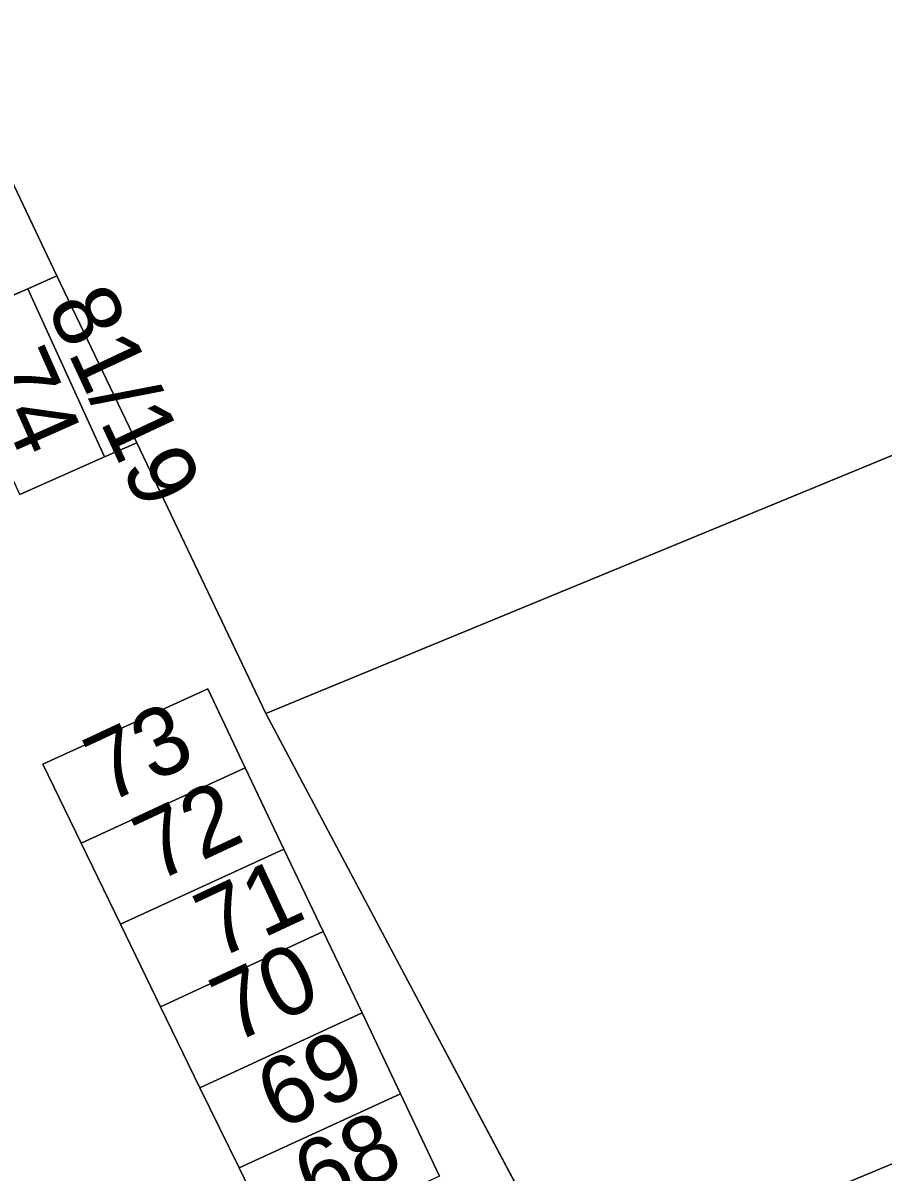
# Model space of a CAD drawing. Extents: x -264070 to -262271, y -1238894 to -1238141.
# Drawn here: x -263350.16 to -263324.84, y -1238730.94 to -1238697.15 of the extents above; entities that cross this region are included whole.
import ezdxf

# ---------------------------------------------------------------- set-up
doc = ezdxf.new("R2010")
doc.units = 0
for name, color, linetype in [('body_kn', 7, 'Continuous'), ('kladpar_druhypozemkov', 7, 'Continuous'), ('kladpar_hranice', 7, 'Continuous'), ('kladpar_parcelnecisla', 7, 'Continuous'), ('kladpar_plochy', 7, 'Continuous')]:
    doc.layers.add(name, color=color, linetype=linetype)

msp = doc.modelspace()

# ---------------------------------------------------------------- linework, layer by layer
at = {"layer": 'body_kn'}
for p, q in [((-263349.16, -1238704.58), (-263349.16, -1238704.58)), ((-263350.02, -1238704.96), (-263350.02, -1238704.96)), ((-263350.02, -1238704.96), (-263350.02, -1238704.96)), ((-263346.81, -1238709.49), (-263346.81, -1238709.49)), ((-263347.76, -1238709.91), (-263347.76, -1238709.91)), ((-263347.76, -1238709.91), (-263347.76, -1238709.91)), ((-263344.72, -1238716.73), (-263344.72, -1238716.73)), ((-263344.72, -1238716.73), (-263344.72, -1238716.73)), ((-263343.01, -1238717.45), (-263343.01, -1238717.45)), ((-263349.58, -1238718.94), (-263349.58, -1238718.94)), ((-263343.62, -1238719.05), (-263343.62, -1238719.05)), ((-263343.62, -1238719.05), (-263343.62, -1238719.05)), ((-263348.45, -1238721.27), (-263348.45, -1238721.27)), ((-263342.48, -1238721.44), (-263342.48, -1238721.44)), ((-263342.48, -1238721.44), (-263342.48, -1238721.44)), ((-263347.29, -1238723.65), (-263347.29, -1238723.65)), ((-263341.32, -1238723.87), (-263341.32, -1238723.87)), ((-263341.32, -1238723.87), (-263341.32, -1238723.87)), ((-263346.11, -1238726.08), (-263346.11, -1238726.08)), ((-263340.18, -1238726.26), (-263340.18, -1238726.26)), ((-263340.18, -1238726.26), (-263340.18, -1238726.26)), ((-263344.95, -1238728.46), (-263344.95, -1238728.46)), ((-263339.05, -1238728.64), (-263339.05, -1238728.64)), ((-263339.05, -1238728.64), (-263339.05, -1238728.64)), ((-263343.8, -1238730.82), (-263343.8, -1238730.82))]:
    msp.add_line(p, q, dxfattribs=at)
at = {"layer": 'kladpar_druhypozemkov'}
for p, q in [((-263349.4, -1238705.59), (-263349.4, -1238705.59)), ((-263349.52, -1238707.72), (-263349.52, -1238707.72)), ((-263346.78, -1238718.2), (-263346.78, -1238718.2)), ((-263345.62, -1238720.52), (-263345.62, -1238720.52)), ((-263344.33, -1238723.04), (-263344.33, -1238723.04)), ((-263343.43, -1238725.33), (-263343.43, -1238725.33)), ((-263342.23, -1238727.78), (-263342.23, -1238727.78)), ((-263341.14, -1238730.26), (-263341.14, -1238730.26))]:
    msp.add_line(p, q, dxfattribs=at)
at = {"layer": 'kladpar_hranice'}
for points in [[(-263241.51, -1238642.66), (-263237.17, -1238653.7), (-263255.99, -1238661.44), (-263248.99, -1238678.33), (-263260.93, -1238683.43), (-263264.45, -1238684.93), (-263267.46, -1238686.21), (-263268.81, -1238686.79), (-263275.48, -1238689.64), (-263343.01, -1238717.45), (-263346.81, -1238709.49), (-263349.16, -1238704.58), (-263352.6, -1238697.37)], [(-263275.48, -1238689.64), (-263266.88, -1238707.61), (-263265.91, -1238709.64), (-263266.63, -1238709.95), (-263268.9, -1238710.93), (-263271.44, -1238712.03), (-263273.64, -1238712.98), (-263275.85, -1238713.93), (-263277.93, -1238714.83), (-263281.2, -1238716.24), (-263282.87, -1238716.96), (-263284.1, -1238713.86), (-263333.91, -1238734.58), (-263343.01, -1238717.45), (-263275.48, -1238689.64)], [(-263352.6, -1238697.37), (-263349.16, -1238704.58), (-263350.02, -1238704.96), (-263352.52, -1238706.05)], [(-263350.02, -1238704.96), (-263349.16, -1238704.58), (-263346.81, -1238709.49), (-263347.76, -1238709.91), (-263350.02, -1238704.96)], [(-263347.76, -1238709.91), (-263350.25, -1238711.01), (-263352.52, -1238706.05), (-263350.02, -1238704.96), (-263347.76, -1238709.91)], [(-263350.25, -1238711.01), (-263347.76, -1238709.91), (-263346.81, -1238709.49), (-263343.01, -1238717.45), (-263333.91, -1238734.58)], [(-263333.91, -1238734.58), (-263284.1, -1238713.86)], [(-263344.72, -1238716.73), (-263343.62, -1238719.05), (-263348.45, -1238721.27), (-263349.58, -1238718.94), (-263344.72, -1238716.73)], [(-263337.9, -1238731.06), (-263339.05, -1238728.64), (-263340.18, -1238726.26), (-263341.32, -1238723.87), (-263342.48, -1238721.44), (-263343.62, -1238719.05), (-263344.72, -1238716.73), (-263349.58, -1238718.94), (-263348.45, -1238721.27), (-263347.29, -1238723.65), (-263346.11, -1238726.08), (-263344.95, -1238728.46), (-263343.8, -1238730.82), (-263342.63, -1238733.23)], [(-263343.62, -1238719.05), (-263342.48, -1238721.44), (-263347.29, -1238723.65), (-263348.45, -1238721.27), (-263343.62, -1238719.05)], [(-263342.48, -1238721.44), (-263341.32, -1238723.87), (-263346.11, -1238726.08), (-263347.29, -1238723.65), (-263342.48, -1238721.44)], [(-263341.32, -1238723.87), (-263340.18, -1238726.26), (-263344.95, -1238728.46), (-263346.11, -1238726.08), (-263341.32, -1238723.87)], [(-263340.18, -1238726.26), (-263339.05, -1238728.64), (-263343.8, -1238730.82), (-263344.95, -1238728.46), (-263340.18, -1238726.26)], [(-263339.05, -1238728.64), (-263337.9, -1238731.06), (-263342.63, -1238733.23), (-263343.8, -1238730.82), (-263339.05, -1238728.64)]]:
    msp.add_lwpolyline(points, dxfattribs=at)
at = {"layer": 'kladpar_plochy'}
for p, q in [((-263352.6, -1238697.37), (-263349.16, -1238704.58)), ((-263349.16, -1238704.58), (-263350.02, -1238704.96)), ((-263350.02, -1238704.96), (-263352.52, -1238706.05)), ((-263347.76, -1238709.91), (-263346.81, -1238709.49)), ((-263346.81, -1238709.49), (-263343.01, -1238717.45)), ((-263350.25, -1238711.01), (-263347.76, -1238709.91)), ((-263344.72, -1238716.73), (-263349.58, -1238718.94)), ((-263343.62, -1238719.05), (-263344.72, -1238716.73)), ((-263343.01, -1238717.45), (-263333.91, -1238734.58)), ((-263349.58, -1238718.94), (-263348.45, -1238721.27)), ((-263342.48, -1238721.44), (-263343.62, -1238719.05)), ((-263348.45, -1238721.27), (-263347.29, -1238723.65)), ((-263341.32, -1238723.87), (-263342.48, -1238721.44)), ((-263347.29, -1238723.65), (-263346.11, -1238726.08)), ((-263340.18, -1238726.26), (-263341.32, -1238723.87)), ((-263346.11, -1238726.08), (-263344.95, -1238728.46)), ((-263339.05, -1238728.64), (-263340.18, -1238726.26)), ((-263344.95, -1238728.46), (-263343.8, -1238730.82)), ((-263337.9, -1238731.06), (-263339.05, -1238728.64)), ((-263343.8, -1238730.82), (-263342.63, -1238733.23))]:
    msp.add_line(p, q, dxfattribs=at)
for points in [[(-263241.51, -1238642.66), (-263237.17, -1238653.7), (-263255.99, -1238661.44), (-263248.99, -1238678.33), (-263260.93, -1238683.43), (-263264.45, -1238684.93), (-263267.46, -1238686.21), (-263268.81, -1238686.79), (-263275.48, -1238689.64), (-263343.01, -1238717.45), (-263346.81, -1238709.49), (-263349.16, -1238704.58), (-263352.6, -1238697.37)], [(-263324.55, -1238734.95), (-263326.82, -1238735.93), (-263332.15, -1238738.23), (-263333.91, -1238734.58), (-263284.1, -1238713.86)]]:
    msp.add_lwpolyline(points, dxfattribs=at)
for points in [[(-263275.48, -1238689.64), (-263266.88, -1238707.61), (-263265.91, -1238709.64), (-263266.63, -1238709.95), (-263268.9, -1238710.93), (-263271.44, -1238712.03), (-263273.64, -1238712.98), (-263275.85, -1238713.93), (-263277.93, -1238714.83), (-263281.2, -1238716.24), (-263282.87, -1238716.96), (-263284.1, -1238713.86), (-263333.91, -1238734.58), (-263343.01, -1238717.45)], [(-263350.02, -1238704.96), (-263349.16, -1238704.58), (-263346.81, -1238709.49), (-263347.76, -1238709.91)], [(-263347.76, -1238709.91), (-263350.25, -1238711.01), (-263352.52, -1238706.05), (-263350.02, -1238704.96)], [(-263344.72, -1238716.73), (-263343.62, -1238719.05), (-263348.45, -1238721.27), (-263349.58, -1238718.94)], [(-263343.62, -1238719.05), (-263342.48, -1238721.44), (-263347.29, -1238723.65), (-263348.45, -1238721.27)], [(-263342.48, -1238721.44), (-263341.32, -1238723.87), (-263346.11, -1238726.08), (-263347.29, -1238723.65)], [(-263341.32, -1238723.87), (-263340.18, -1238726.26), (-263344.95, -1238728.46), (-263346.11, -1238726.08)], [(-263340.18, -1238726.26), (-263339.05, -1238728.64), (-263343.8, -1238730.82), (-263344.95, -1238728.46)], [(-263339.05, -1238728.64), (-263337.9, -1238731.06), (-263342.63, -1238733.23), (-263343.8, -1238730.82)]]:
    msp.add_lwpolyline(points, close=True, dxfattribs=at)

# ---------------------------------------------------------------- texts
at = {"layer": 'kladpar_parcelnecisla'}
for s, rotation, p in [('81/19', 295, (-263349.48, -1238705.486)), ('74', 294, (-263351.41, -1238707.291)), ('73', 25, (-263347.696, -1238720.118)), ('72', 25, (-263346.262, -1238722.432)), ('71', 25, (-263344.452, -1238724.702)), ('70', 25, (-263343.982, -1238727.179)), ('69', 25, (-263342.646, -1238729.735)), ('68', 25, (-263341.567, -1238732.135))]:
    msp.add_text(s, height=2, rotation=rotation, dxfattribs=at).set_placement(p)

doc.saveas('drawing.dxf')
